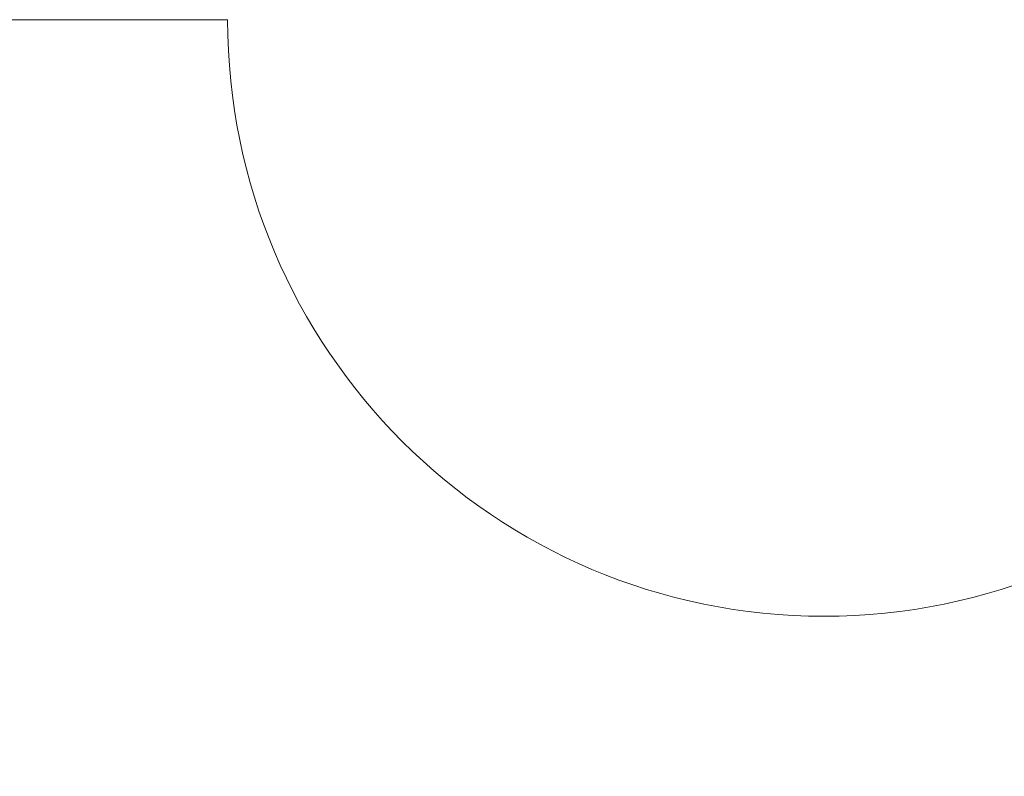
# Model space of a CAD drawing. Header units: millimetres. Extents: x -811 to 1340, y -192 to 870.
# Tile 267 of 656: x 685 to 702, y 149 to 162. Entities that reach past the tile are written whole.
import ezdxf

# ---------------------------------------------------------------- set-up
doc = ezdxf.new("R2010")
doc.units = ezdxf.units.MM
doc.header["$MEASUREMENT"] = 0
doc.layers.add('layer 1', color=7, linetype='Continuous')

msp = doc.modelspace()

# ---------------------------------------------------------------- linework, layer by layer
at = {"layer": 'layer 1', "color": 250, "lineweight": 9}
msp.add_open_spline([(728.8618, 127.1878), (728.8618, 127.1878), (728.8618, 112.0378), (728.8618, 112.0378), (728.8618, 112.0378), (728.8618, 112.0378), (708.8618, 112.0378), (708.8618, 112.0378), (708.8618, 112.0378), (708.8618, 112.0378), (708.8618, 115.0378), (708.8618, 115.0378), (708.8618, 115.0378), (708.8618, 115.0378), (688.8618, 115.0378), (688.8618, 115.0378), (688.8618, 115.0378), (688.8618, 115.0378), (688.8618, 112.0378), (688.8618, 112.0378), (688.8618, 112.0378), (688.8618, 112.0378), (668.8618, 112.0378), (668.8618, 112.0378), (668.8618, 112.0378), (668.8618, 112.0378), (668.8618, 127.1878), (668.8618, 127.1878), (668.8618, 127.1878), (668.8618, 127.1878), (671.8618, 127.1878), (671.8618, 127.1878), (671.8618, 127.1878), (671.8618, 127.1878), (671.8618, 146.8878), (671.8618, 146.8878), (671.8618, 146.8878), (671.8618, 146.8878), (668.8618, 146.8878), (668.8618, 146.8878), (668.8618, 146.8878), (668.8618, 146.8878), (668.8618, 162.0378), (668.8618, 162.0378), (668.8618, 162.0378), (668.8618, 162.0378), (688.8617, 162.0378), (688.8617, 162.0378), (688.8617, 162.0378), (688.8617, 156.5159), (693.3399, 152.0378), (698.8617, 152.0378), (698.8617, 152.0378), (704.3835, 152.0378), (708.8617, 156.5159), (708.8617, 162.0378), (708.8617, 162.0378), (708.8617, 162.0378), (728.8618, 162.0378), (728.8618, 162.0378), (728.8618, 162.0378), (728.8618, 162.0378), (728.8618, 146.8878), (728.8618, 146.8878), (728.8618, 146.8878), (728.8618, 146.8878), (725.8618, 146.8878), (725.8618, 146.8878), (725.8618, 146.8878), (725.8618, 146.8878), (725.8618, 127.1878), (725.8618, 127.1878), (725.8618, 127.1878), (725.8618, 127.1878), (728.8618, 127.1878), (728.8618, 127.1878)], degree=3, knots=[0, 0, 0, 0, 0.05, 0.05, 0.05, 0.05, 0.1, 0.1, 0.1, 0.1, 0.15, 0.15, 0.15, 0.15, 0.2, 0.2, 0.2, 0.2, 0.25, 0.25, 0.25, 0.25, 0.3, 0.3, 0.3, 0.3, 0.35, 0.35, 0.35, 0.35, 0.4, 0.4, 0.4, 0.4, 0.45, 0.45, 0.45, 0.45, 0.5, 0.5, 0.5, 0.5, 0.55, 0.55, 0.55, 0.55, 0.6, 0.6, 0.6, 0.6, 0.65, 0.65, 0.65, 0.65, 0.7, 0.7, 0.7, 0.7, 0.75, 0.75, 0.75, 0.75, 0.8, 0.8, 0.8, 0.8, 0.85, 0.85, 0.85, 0.85, 0.9, 0.9, 0.9, 0.9, 1, 1, 1, 1], dxfattribs=at)

doc.saveas('drawing.dxf')
